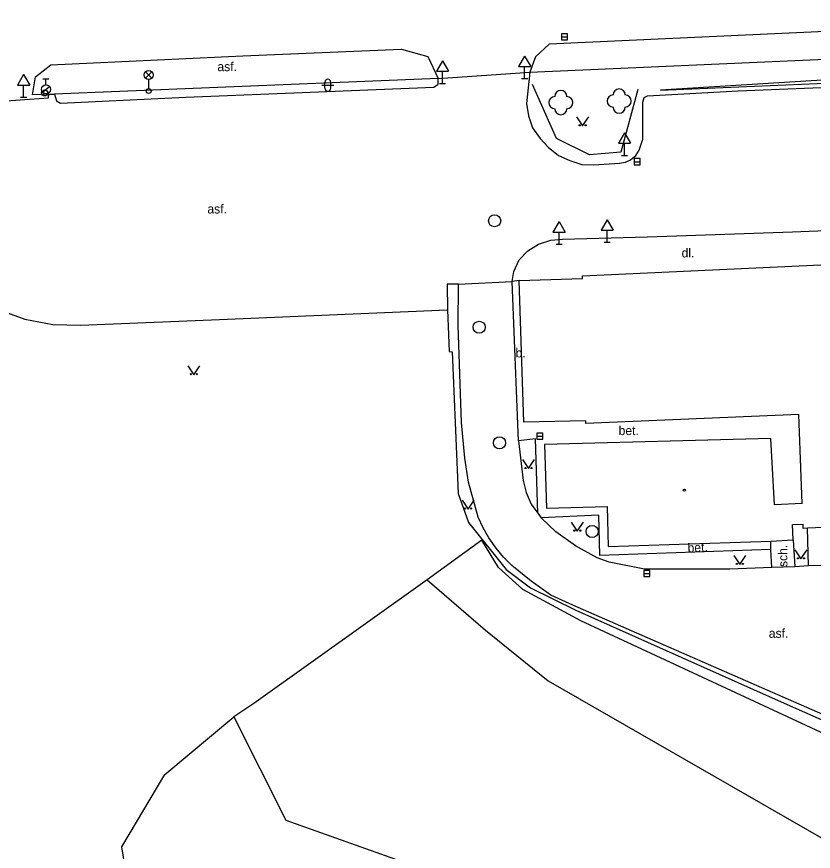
# Model space of a CAD drawing. Extents: x -737812 to -729375, y -1123000 to -1115500.
# Drawn here: x -736215.1 to -736149.3, y -1118911.6 to -1118842.6 of the extents above; entities that cross this region are included whole.
import ezdxf

# ---------------------------------------------------------------- set-up
doc = ezdxf.new("R2010")
doc.units = 0
for name, color, linetype in [('Doplněk polohopisu', 7, 'Continuous'), ('Doplňkové značky', 7, 'Continuous'), ('Dopravní zařízení', 7, 'Continuous'), ('Hranice - ploty_ zdi', 7, 'Continuous'), ('Hranice parcel a úz_ celk', 7, 'Continuous'), ('Komunikace', 7, 'Continuous'), ('Pomocné popisy', 7, 'Continuous'), ('Povr_ zn_ inž_ sítí - el_', 7, 'Continuous'), ('Povr_ zn_ inž_ sítí - kan_', 7, 'Continuous'), ('Povr_ zn_ inž_ sítí - vod_', 7, 'Continuous'), ('Stavební objekty', 7, 'Continuous'), ('Zeleň', 7, 'Continuous'), ('Značky druhů budov', 7, 'Continuous'), ('Značky druhů pozemků', 7, 'Continuous')]:
    doc.layers.add(name, color=color, linetype=linetype)

msp = doc.modelspace()

# ---------------------------------------------------------------- linework, layer by layer
at = {"layer": 'Doplněk polohopisu'}
for p, q in [((-736172.73, -1118847.16), (-736126.07, -1118845.11)), ((-736180.31, -1118847.71), (-736211.98, -1118848.98))]:
    msp.add_line(p, q, dxfattribs=at)
for points in [[(-736172.73, -1118847.16), (-736173.03, -1118849.77), (-736172.85, -1118850.78), (-736172.52, -1118851.78), (-736171.89, -1118852.66), (-736171.22, -1118853.37), (-736170.38, -1118854.05), (-736169.45, -1118854.47), (-736168.46, -1118854.79), (-736167.47, -1118854.82), (-736165.35, -1118854.69), (-736164.84, -1118854.62), (-736164.44, -1118854.41), (-736163.99, -1118854.06), (-736163.71, -1118853.61), (-736163.41, -1118852.7), (-736163.4, -1118849.66), (-736163.3, -1118849.27), (-736163.02, -1118849.12), (-736155.53, -1118848.71), (-736142.53, -1118848.18)], [(-736211.98, -1118848.98), (-736211.84, -1118849.53), (-736211.49, -1118849.73), (-736201.16, -1118849.25), (-736192.22, -1118848.89), (-736180.67, -1118848.42), (-736180.32, -1118848.16), (-736180.31, -1118847.71)], [(-736226.93, -1118850.37), (-736227.27, -1118851.44), (-736227.26, -1118853.41), (-736226.79, -1118855.36), (-736226.04, -1118857.2), (-736225.13, -1118858.98), (-736224.08, -1118860.71), (-736222.85, -1118862.24), (-736221.44, -1118863.66), (-736219.85, -1118864.87), (-736217.96, -1118866.06), (-736216.18, -1118866.94), (-736214.45, -1118867.58), (-736212.13, -1118868.01), (-736209.82, -1118868.07), (-736198.37, -1118867.6), (-736186.04, -1118867.08), (-736179.55, -1118866.82)], [(-736125.21, -1118915.12), (-736138.9, -1118904.47), (-736152.7, -1118898.42), (-736169.19, -1118891.21), (-736171, -1118890.38), (-736172.62, -1118889.23), (-736174.23, -1118887.94), (-736174.92, -1118887.26), (-736175.53, -1118886.5), (-736176.12, -1118885.66), (-736176.59, -1118884.82), (-736177.02, -1118883.94), (-736177.8, -1118881.06), (-736178.11, -1118879.08), (-736178.38, -1118876.13), (-736178.65, -1118868.1), (-736178.63, -1118864.68)], [(-736172.07, -1118883.62), (-736172.27, -1118877.48), (-736173.68, -1118877.64)], [(-736173.68, -1118877.64), (-736173.28, -1118880.92), (-736173.05, -1118881.9), (-736172.62, -1118882.87), (-736172.07, -1118883.62)], [(-736152.83, -1118886.6), (-736166.97, -1118887.11), (-736167.03, -1118883.77), (-736171.8, -1118883.99)], [(-736152.77, -1118888.11), (-736156.22, -1118888.25), (-736163.27, -1118888.25), (-736166.2, -1118887.65), (-736167.17, -1118887.29), (-736168.96, -1118886.32), (-736170.6, -1118885.14), (-736171.8, -1118883.99)]]:
    msp.add_lwpolyline(points, dxfattribs=at)
at = {"layer": 'Doplňkové značky'}
for p, q in [((-736173.17, -1118845.844), (-736173.67, -1118846.71)), ((-736173.17, -1118845.844), (-736172.67, -1118846.71)), ((-736179.95, -1118846.234), (-736180.45, -1118847.1)), ((-736179.95, -1118846.234), (-736179.45, -1118847.1)), ((-736173.67, -1118846.71), (-736172.67, -1118846.71)), ((-736173.17, -1118847.71), (-736173.17, -1118846.71)), ((-736214.54, -1118847.374), (-736215.04, -1118848.24)), ((-736214.54, -1118847.374), (-736214.04, -1118848.24)), ((-736180.45, -1118847.1), (-736179.45, -1118847.1)), ((-736179.95, -1118848.1), (-736179.95, -1118847.1)), ((-736180.2, -1118848.1), (-736179.7, -1118848.1)), ((-736173.42, -1118847.71), (-736172.92, -1118847.71)), ((-736215.04, -1118848.24), (-736214.04, -1118848.24)), ((-736214.54, -1118849.24), (-736214.54, -1118848.24)), ((-736214.79, -1118849.24), (-736214.29, -1118849.24)), ((-736164.92, -1118852.184), (-736165.42, -1118853.05)), ((-736164.92, -1118852.184), (-736164.42, -1118853.05)), ((-736165.42, -1118853.05), (-736164.42, -1118853.05)), ((-736164.92, -1118854.05), (-736164.92, -1118853.05)), ((-736165.17, -1118854.05), (-736164.67, -1118854.05)), ((-736170.33, -1118859.514), (-736170.83, -1118860.38)), ((-736170.33, -1118859.514), (-736169.83, -1118860.38)), ((-736166.36, -1118859.364), (-736166.86, -1118860.23)), ((-736166.36, -1118859.364), (-736165.86, -1118860.23)), ((-736170.83, -1118860.38), (-736169.83, -1118860.38)), ((-736170.33, -1118861.38), (-736170.33, -1118860.38)), ((-736166.86, -1118860.23), (-736165.86, -1118860.23)), ((-736166.36, -1118861.23), (-736166.36, -1118860.23)), ((-736166.61, -1118861.23), (-736166.11, -1118861.23)), ((-736170.58, -1118861.38), (-736170.08, -1118861.38))]:
    msp.add_line(p, q, dxfattribs=at)
at = {"layer": 'Dopravní zařízení'}
msp.add_line((-736161.95, -1118848.67), (-736125.77, -1118847.11), dxfattribs=at)
at = {"layer": 'Hranice - ploty_ zdi'}
for p, q in [((-736126.54, -1118846.48), (-736161.95, -1118848.67)), ((-736170.55, -1118852.65), (-736172.51, -1118848.18)), ((-736163.82, -1118848.6), (-736165.23, -1118853.78)), ((-736167.81, -1118854), (-736170.55, -1118852.65)), ((-736165.23, -1118853.78), (-736167.81, -1118854)), ((-736178.63, -1118864.68), (-736174.21, -1118864.46)), ((-736173.61, -1118864.4), (-736174.21, -1118864.46))]:
    msp.add_line(p, q, dxfattribs=at)
for points in [[(-736178.63, -1118864.68), (-736179.57, -1118864.68), (-736179.55, -1118866.82), (-736179.41, -1118870.24), (-736179.15, -1118870.27), (-736178.65, -1118881.99), (-736177.82, -1118884.38), (-736174.69, -1118888.26), (-736172.7, -1118889.77), (-736168.93, -1118891.63), (-736152.72, -1118898.87), (-736139.12, -1118904.91), (-736127.39, -1118914.49), (-736119.36, -1118924.24), (-736116.01, -1118931.1), (-736113.54, -1118948.68), (-736113.65, -1118958.7)], [(-736151, -1118885.82), (-736150.87, -1118888.04), (-736152.77, -1118888.11), (-736152.83, -1118886.6), (-736152.84, -1118885.92)]]:
    msp.add_lwpolyline(points, dxfattribs=at)
at = {"layer": 'Hranice parcel a úz_ celk'}
for points in [[(-736176.7, -1118885.84), (-736181.22, -1118889.13)], [(-736139.44, -1118906.04), (-736168.54, -1118892.5), (-736173.31, -1118889.91), (-736175.32, -1118888.1), (-736176.7, -1118885.84)], [(-736181.22, -1118889.13), (-736195.54, -1118899.35)], [(-736181.22, -1118889.13), (-736176.41, -1118893.28), (-736171.22, -1118897.47), (-736142.25, -1118914.13), (-736119.5, -1118968.87), (-736115.51, -1118983.1), (-736106.35, -1118997.1), (-736091.19, -1119018.77), (-736086.44, -1119023.82), (-736095.29, -1119032.63), (-736099.33, -1119035.56)], [(-736195.54, -1118899.35), (-736197.18, -1118900.44), (-736192.89, -1118908.99), (-736170.67, -1118916.89), (-736162.57, -1118924.63), (-736154.84, -1118937.21), (-736148.26, -1118950.08), (-736145.28, -1119000.82)], [(-736201.48, -1118931.75), (-736204.15, -1118925.35), (-736206.44, -1118911.17), (-736202.88, -1118905.2), (-736197.18, -1118900.44)]]:
    msp.add_lwpolyline(points, dxfattribs=at)
at = {"layer": 'Komunikace'}
for p, q in [((-736122.33, -1118842.59), (-736171.14, -1118844.87)), ((-736196.43, -1118845.83), (-736183.35, -1118845.28)), ((-736183.35, -1118845.28), (-736181.16, -1118845.87)), ((-736171.14, -1118844.87), (-736172.27, -1118845.9)), ((-736212.3, -1118846.56), (-736196.43, -1118845.83)), ((-736181.16, -1118845.87), (-736180.31, -1118847.71)), ((-736172.27, -1118845.9), (-736172.73, -1118847.16)), ((-736213.56, -1118847.55), (-736212.3, -1118846.56)), ((-736180.31, -1118847.71), (-736172.73, -1118847.16)), ((-736213.82, -1118849.05), (-736213.56, -1118847.55)), ((-736212.47, -1118849), (-736213.82, -1118849.05)), ((-736173.68, -1118877.64), (-736174.21, -1118864.46)), ((-736172.07, -1118883.62), (-736171.8, -1118883.99)), ((-736149.72, -1118887.96), (-736149.8, -1118884.86)), ((-736149.72, -1118887.96), (-736150.87, -1118888.04)), ((-736147.05, -1118887.89), (-736149.72, -1118887.96))]:
    msp.add_line(p, q, dxfattribs=at)
for points in [[(-736226.93, -1118850.37), (-736219.53, -1118849.79), (-736212.5, -1118849.3), (-736212.47, -1118849), (-736211.98, -1118848.98)], [(-736174.21, -1118864.46), (-736174.07, -1118863.64), (-736173.61, -1118862.69), (-736172.91, -1118861.94), (-736172.02, -1118861.38), (-736171, -1118861.05), (-736170.05, -1118860.97), (-736163.03, -1118860.78), (-736151.04, -1118860.36), (-736142.03, -1118860.02), (-736128.48, -1118859.56), (-736114.02, -1118859.03), (-736094.27, -1118858.35)]]:
    msp.add_lwpolyline(points, dxfattribs=at)
at = {"layer": 'Povr_ zn_ inž_ sítí - el_'}
for p, q in [((-736204.484, -1118847.668), (-736203.956, -1118847.14)), ((-736203.948, -1118847.665), (-736204.476, -1118847.136)), ((-736204.22, -1118847.78), (-736204.22, -1118848.53))]:
    msp.add_line(p, q, dxfattribs=at)
for centre, radius in [((-736204.22, -1118847.405), 0.375), ((-736204.22, -1118848.73), 0.2)]:
    msp.add_circle(centre, radius, dxfattribs=at)
at = {"layer": 'Povr_ zn_ inž_ sítí - kan_'}
for p, q in [((-736170.13, -1118844.25), (-736169.63, -1118844.25)), ((-736164.12, -1118854.57), (-736163.62, -1118854.57)), ((-736172.17, -1118877.24), (-736171.67, -1118877.24)), ((-736163.33, -1118888.6), (-736162.83, -1118888.6))]:
    msp.add_line(p, q, dxfattribs=at)
for points in [[(-736170.13, -1118844.501), (-736169.63, -1118844.501), (-736169.63, -1118844), (-736170.13, -1118844)], [(-736164.12, -1118854.821), (-736163.62, -1118854.821), (-736163.62, -1118854.32), (-736164.12, -1118854.32)], [(-736172.17, -1118877.491), (-736171.67, -1118877.491), (-736171.67, -1118876.99), (-736172.17, -1118876.99)], [(-736163.33, -1118888.851), (-736162.83, -1118888.851), (-736162.83, -1118888.35), (-736163.33, -1118888.35)]]:
    msp.add_lwpolyline(points, close=True, dxfattribs=at)
for centre in [(-736175.65, -1118859.45), (-736176.93, -1118868.25), (-736175.25, -1118877.8), (-736167.59, -1118885.12)]:
    msp.add_circle(centre, 0.5, dxfattribs=at)
at = {"layer": 'Povr_ zn_ inž_ sítí - vod_'}
for p, q in [((-736212.95, -1118847.725), (-736212.45, -1118847.725)), ((-736212.7, -1118848.225), (-736212.7, -1118847.725)), ((-736212.994, -1118848.831), (-736212.404, -1118848.368))]:
    msp.add_line(p, q, dxfattribs=at)
for centre, radius in [((-736212.7, -1118848.6), 0.375), ((-736212.81, -1118848.89), 0.25)]:
    msp.add_circle(centre, radius, dxfattribs=at)
at = {"layer": 'Stavební objekty'}
for points in [[(-736146.92, -1118870.51), (-736108.79, -1118868.98), (-736108.77, -1118868.17), (-736102.64, -1118867.88), (-736102.85, -1118861.78), (-736094.24, -1118861.42), (-736089.35, -1118861.2), (-736089.34, -1118861.47), (-736089.1, -1118867.21), (-736087.62, -1118903.8), (-736091.6, -1118903.96), (-736101.01, -1118904.33), (-736107.13, -1118904.58), (-736107.93, -1118883.09), (-736108.89, -1118883.13), (-736110.81, -1118883.21), (-736147.21, -1118884.75), (-736149.8, -1118884.86), (-736150.16, -1118884.87), (-736150.17, -1118884.52)], [(-736173.61, -1118864.4), (-736168.38, -1118864.22), (-736168.39, -1118864), (-736146.92, -1118863.01), (-736146.79, -1118865.19), (-736146.63, -1118867.98), (-736147.06, -1118868), (-736146.99, -1118869.26), (-736146.92, -1118870.51)], [(-736150.24, -1118882.81), (-736150.54, -1118875.46), (-736168.11, -1118876.2), (-736168.13, -1118875.97), (-736173.25, -1118876.08), (-736173.61, -1118864.4)], [(-736150.24, -1118882.81), (-736152.53, -1118882.91), (-736152.83, -1118877.44), (-736171.53, -1118877.95), (-736171.37, -1118883.2), (-736166.35, -1118883.07), (-736166.28, -1118886.37), (-736152.84, -1118885.92), (-736151, -1118885.82), (-736151.04, -1118884.54), (-736150.17, -1118884.52)]]:
    msp.add_lwpolyline(points, dxfattribs=at)
at = {"layer": 'Zeleň'}
for centre in [(-736170.18, -1118849.69), (-736165.36, -1118849.56)]:
    msp.add_circle(centre, 0.0005, dxfattribs=at)
for centre, start, end in [((-736170.18, -1118849.19), 0, 179.99999), ((-736165.36, -1118849.06), 0, 179.99999), ((-736170.68, -1118849.69), 89.99999, 269.99999), ((-736169.68, -1118849.69), 270, 89.99999), ((-736165.86, -1118849.56), 89.99999, 269.99999), ((-736164.86, -1118849.56), 270, 89.99999), ((-736170.18, -1118850.19), 179.99999, 359.99999), ((-736165.36, -1118850.06), 179.99999, 359.99999)]:
    msp.add_arc(centre, 0.5, start, end, dxfattribs=at)
at = {"layer": 'Značky druhů budov'}
msp.add_circle((-736159.98, -1118881.71), 0.0875, dxfattribs=at)
at = {"layer": 'Značky druhů pozemků'}
for p, q in [((-736189.67, -1118848.5), (-736189.67, -1118848)), ((-736189.17, -1118848.5), (-736189.17, -1118848)), ((-736189.92, -1118848.25), (-736188.92, -1118848.25))]:
    msp.add_line(p, q, dxfattribs=at)
for points in [[(-736168.88, -1118850.87), (-736168.38, -1118851.62), (-736167.88, -1118850.87)], [(-736200.99, -1118871.43), (-736200.49, -1118872.18), (-736199.99, -1118871.43)], [(-736173.35, -1118879.18), (-736172.85, -1118879.93), (-736172.35, -1118879.18)], [(-736178.34, -1118882.53), (-736177.84, -1118883.28), (-736177.34, -1118882.53)], [(-736169.32, -1118884.35), (-736168.82, -1118885.1), (-736168.32, -1118884.35)], [(-736150.85, -1118886.64), (-736150.35, -1118887.39), (-736149.85, -1118886.64)], [(-736155.9, -1118887.11), (-736155.4, -1118887.86), (-736154.9, -1118887.11)]]:
    msp.add_lwpolyline(points, dxfattribs=at)
for centre in [(-736168.63, -1118851.57), (-736168.13, -1118851.57), (-736200.74, -1118872.13), (-736200.24, -1118872.13), (-736173.1, -1118879.88), (-736172.6, -1118879.88), (-736178.09, -1118883.23), (-736177.59, -1118883.23), (-736169.07, -1118885.05), (-736168.57, -1118885.05), (-736150.6, -1118887.34), (-736150.1, -1118887.34), (-736155.65, -1118887.81), (-736155.15, -1118887.81)]:
    msp.add_circle(centre, 0.05, dxfattribs=at)
for centre, start, end in [((-736189.42, -1118848), 0, 179.99999), ((-736189.42, -1118848.5), 179.99999, 359.99999)]:
    msp.add_arc(centre, 0.25, start, end, dxfattribs=at)

# ---------------------------------------------------------------- texts
at = {"layer": 'Pomocné popisy'}
for s, p in [('asf.', (-736198.54, -1118847.09)), ('asf.', (-736199.37, -1118858.85)), ('dl.', (-736160.21, -1118862.48)), ('b.', (-736173.92, -1118870.74)), ('bet.', (-736165.41, -1118877.16)), ('asf.', (-736153.01, -1118893.91))]:
    msp.add_text(s, height=0.75, dxfattribs=at).set_placement(p)
for s, rotation, p in [('bet.', 2.90401, (-736159.7, -1118886.86)), ('sch.', 90.59023, (-736151.47, -1118888.06))]:
    msp.add_text(s, height=0.75, rotation=rotation, dxfattribs=at).set_placement(p)

doc.saveas('drawing.dxf')
